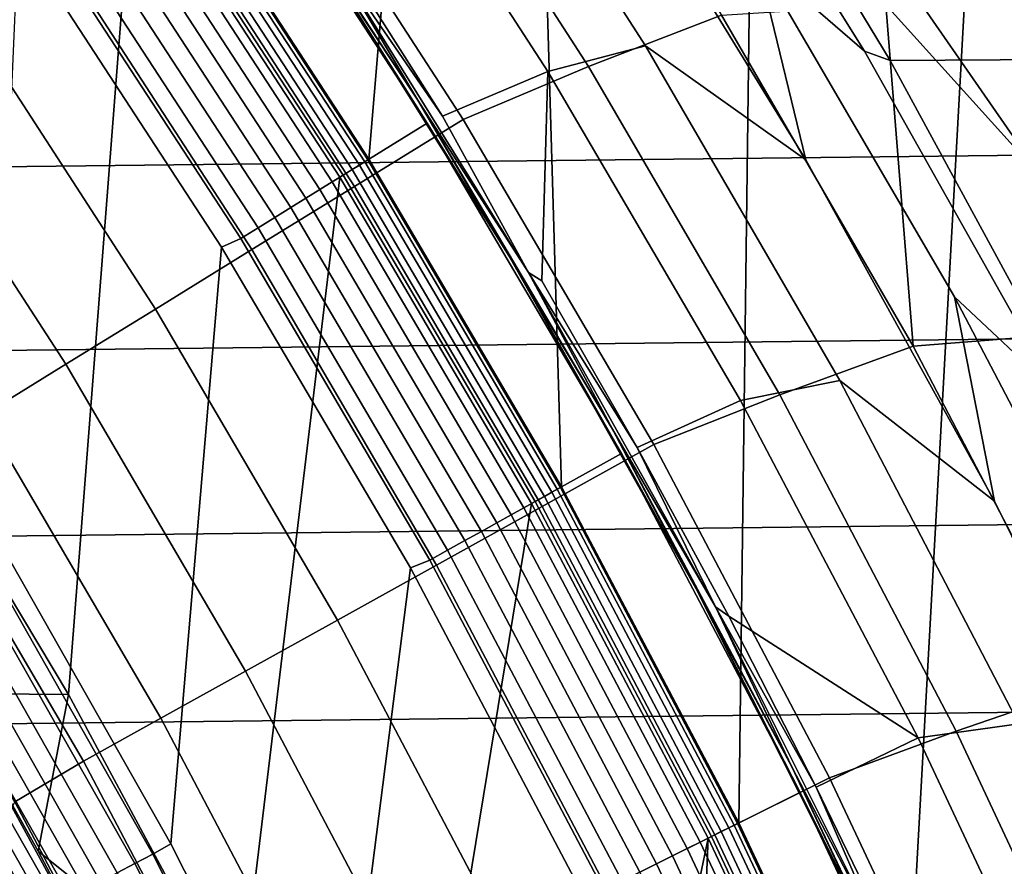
# Model space of a CAD drawing. Header units: metres. Extents: x -109 to 109, y -342 to 66.
# Tile 407 of 512: x 19.39 to 22.26, y 10.57 to 13.04. Entities that reach past the tile are written whole.
import ezdxf

# ---------------------------------------------------------------- set-up
doc = ezdxf.new("R2010")
doc.units = ezdxf.units.M
doc.layers.add('solid_K_24_62_16_000B91', color=7, linetype='CONTINUOUS')

msp = doc.modelspace()

# ---------------------------------------------------------------- linework, layer by layer
at = {"layer": 'solid_K_24_62_16_000B91'}
for points in [[(19.799986, 13.563207, 31), (20.405186, 12.634414, 31), (20.799564, 17.350996, 31), (20.000063, 18.266809, 31)], [(20.405186, 12.634414, 31), (20.966978, 11.678433, 31), (20.799564, 17.350996, 31)], [(20.966978, 11.678433, 31), (21.483873, 10.697811, 31), (21.556969, 16.40049, 31), (20.799564, 17.350996, 31)], [(21.483873, 10.697811, 31), (21.955074, 9.694056, 31), (22.270998, 15.416925, 31), (21.556969, 16.40049, 31)], [(21.955074, 9.694056, 31), (22.379292, 8.669904, 31), (22.270998, 15.416925, 31)], [(18.98876, 11.976199, 34.599998), (19.072733, 14.402808, 34.599998), (19.717484, 13.5067, 34.599998), (19.529417, 11.072678, 34.599998)], [(20.915016, 14.184964, 42.19429), (21.536467, 13.222396, 42.19429), (21.679686, 12.632792, 41.055355), (21.08461, 13.602772, 41.055355)], [(21.850637, 12.949629, 43.340183), (21.536467, 13.222396, 42.19429), (20.915016, 14.184964, 42.19429), (21.245495, 13.920209, 43.340183)], [(20.445215, 13.836456, -22.569874), (20.832062, 13.995326, -22.28595), (21.433758, 13.055189, -22.28595), (21.045712, 12.904741, -22.569874)], [(21.212111, 12.965296, 39.925716), (20.927044, 12.890818, 38.807678), (20.322157, 13.824771, 38.807678), (20.601419, 13.915245, 39.925716)], [(21.679686, 12.632792, 41.055355), (21.212111, 12.965296, 39.925716), (20.601419, 13.915245, 39.925716), (21.08461, 13.602772, 41.055355)], [(21.925583, 12.922852, 44.012955), (21.850637, 12.949629, 43.340183), (21.245495, 13.920209, 43.340183), (21.336594, 13.896752, 44.228863)], [(24.20212, 13.473954, 44.135128), (24.492649, 12.938311, 44.01638), (21.925583, 12.922852, 44.012955), (21.336594, 13.896752, 44.228863)], [(20.082285, 13.673535, -22.877867), (20.445215, 13.836456, -22.569874), (21.045712, 12.904741, -22.569874), (20.680328, 12.75099, -22.877867)], [(20.620378, 12.759967, 37.711193), (20.320068, 13.232974, 37.711193), (20.322157, 13.824771, 38.807678), (20.927044, 12.890818, 38.807678)], [(20.548237, 12.806561, 37.558521), (19.936693, 13.739223, 37.558521), (20.281094, 13.253686, 37.635696)], [(20.224039, 13.295781, 37.480381), (19.936693, 13.739223, 37.558521), (20.548237, 12.806561, 37.558521)], [(22.643448, 13.701851, 84.926178), (-22.950981, 13.182799, 84.926178), (-23.246618, 12.656891, 84.926178), (22.950975, 13.182808, 84.926178)], [(19.965, 13.676212, 34.900002), (20.5751, 12.739907, 34.900002), (20.320019, 12.581996, 34.599998), (19.717484, 13.5067, 34.599998)], [(20.363176, 12.555437, -23.208817), (19.774303, 13.463835, -23.208817), (20.082285, 13.673535, -22.877867), (20.680328, 12.75099, -22.877867)], [(19.964945, 13.676293, 37.401829), (20.575262, 12.739645, 37.401829), (20.5751, 12.739907, 34.900002), (19.965, 13.676212, 34.900002)], [(20.224039, 13.295781, 37.480381), (20.575262, 12.739645, 37.401829), (19.964945, 13.676293, 37.401829)], [(20.40218, 12.632495, 33.559608), (19.796997, 13.561258, 33.559608), (19.788073, 13.555144, 33.619072), (20.392981, 12.6268, 33.619072)], [(19.796997, 13.561258, 33.559608), (20.40218, 12.632495, 33.559608), (20.40521, 12.634374, 33.5), (19.799938, 13.563275, 33.5)], [(19.799938, 13.563275, 33.5), (20.40521, 12.634374, 33.5), (20.405186, 12.634414, 31), (19.799986, 13.563207, 31)], [(20.356709, 12.604341, 33.731934), (19.752874, 13.531034, 33.731934), (19.727119, 13.513391, 33.783684), (20.330164, 12.587905, 33.783684)], [(20.37775, 12.617369, 33.676792), (19.773293, 13.54502, 33.676792), (19.752874, 13.531034, 33.731934), (20.356709, 12.604341, 33.731934)], [(20.392981, 12.6268, 33.619072), (19.788073, 13.555144, 33.619072), (19.773293, 13.54502, 33.676792), (20.37775, 12.617369, 33.676792)], [(19.529417, 11.072678, 34.599998), (19.717484, 13.5067, 34.599998), (20.320019, 12.581996, 34.599998), (20.027008, 10.145025, 34.599998)], [(20.330164, 12.587905, 33.783684), (19.727119, 13.513391, 33.783684), (19.696398, 13.492347, 33.831291), (20.298506, 12.568302, 33.831291)], [(20.298506, 12.568302, 33.831291), (19.696398, 13.492347, 33.831291), (19.661165, 13.468211, 33.874054), (20.262194, 12.545819, 33.874054)], [(22.325182, 13.482878, -21.685228), (22.870718, 12.658927, -21.66095), (22.693325, 12.514997, -21.805325), (22.145458, 13.326589, -21.839512)], [(20.063501, 12.370664, -23.561533), (19.483295, 13.265693, -23.561533), (19.774303, 13.463835, -23.208817), (20.363176, 12.555437, -23.208817)], [(20.221762, 12.520784, 33.911354), (19.621931, 13.441335, 33.911354), (19.579271, 13.412112, 33.942642), (20.177797, 12.493563, 33.942642)], [(20.262194, 12.545819, 33.874054), (19.661165, 13.468211, 33.874054), (19.621931, 13.441335, 33.911354), (20.221762, 12.520784, 33.911354)], [(20.177797, 12.493563, 33.942642), (19.579271, 13.412112, 33.942642), (19.533808, 13.38097, 33.967464), (20.130945, 12.464553, 33.967464)], [(20.130945, 12.464553, 33.967464), (19.533808, 13.38097, 33.967464), (19.486206, 13.348362, 33.985455), (20.081888, 12.434178, 33.985455)], [(20.081888, 12.434178, 33.985455), (19.486206, 13.348362, 33.985455), (19.437162, 13.314766, 33.996353), (20.031343, 12.402883, 33.996353)], [(22.145458, 13.326589, -21.839512), (22.693325, 12.514997, -21.805325), (22.365942, 12.583018, -21.94945), (22.017826, 13.085204, -21.976744)], [(20.031343, 12.402883, 33.996353), (19.437162, 13.314766, 33.996353), (19.382217, 13.288328, 34), (19.97562, 12.378391, 34)], [(19.306778, 11.554147, 34), (19.827166, 10.636423, 34), (19.97562, 12.378391, 34), (19.382217, 13.288328, 34)], [(20.814163, 12.351526, 37.480381), (20.575262, 12.739645, 37.401829), (20.224039, 13.295781, 37.480381)], [(20.814163, 12.351526, 37.480381), (20.224039, 13.295781, 37.480381), (20.548237, 12.806561, 37.558521)], [(19.782383, 12.197336, -23.93474), (19.210306, 13.079824, -23.93474), (19.483295, 13.265693, -23.561533), (20.063501, 12.370664, -23.561533)], [(20.281094, 13.253686, 37.635696), (20.320068, 13.232974, 37.711193), (20.620378, 12.759967, 37.711193)], [(20.870792, 12.304186, 37.635696), (20.281094, 13.253686, 37.635696), (20.620378, 12.759967, 37.711193)], [(20.548237, 12.806561, 37.558521), (20.281094, 13.253686, 37.635696), (20.870792, 12.304186, 37.635696)], [(21.536467, 13.222396, 42.19429), (22.113647, 12.23265, 42.19429), (22.230169, 11.636828, 41.055355), (21.679686, 12.632792, 41.055355)], [(22.411472, 11.952789, 43.340183), (22.113647, 12.23265, 42.19429), (21.536467, 13.222396, 42.19429), (21.850637, 12.949629, 43.340183)], [(22.950975, 13.182808, 84.926178), (-23.246618, 12.656891, 84.926178), (-23.530222, 12.124351, 84.926178), (23.246613, 12.6569, 84.926178)], [(19.520834, 12.036079, -24.327097), (18.95632, 12.9069, -24.327097), (19.210306, 13.079824, -23.93474), (19.782383, 12.197336, -23.93474)], [(21.993055, 12.089227, -22.28595), (21.433758, 13.055189, -22.28595), (21.913177, 13.084858, -22.027119)], [(21.913177, 13.084858, -22.027119), (22.017826, 13.085204, -21.976744), (22.365942, 12.583018, -21.94945)], [(21.993055, 12.089227, -22.28595), (21.913177, 13.084858, -22.027119), (22.365942, 12.583018, -21.94945), (22.45813, 12.125726, -22.027119)], [(21.045712, 12.904741, -22.569874), (21.433758, 13.055189, -22.28595), (21.993055, 12.089227, -22.28595), (21.603779, 11.94701, -22.569874)], [(21.77903, 11.988591, 39.925716), (21.48904, 11.930445, 38.807678), (20.927044, 12.890818, 38.807678), (21.212111, 12.965296, 39.925716)], [(22.230169, 11.636828, 41.055355), (21.77903, 11.988591, 39.925716), (21.212111, 12.965296, 39.925716), (21.679686, 12.632792, 41.055355)], [(22.467962, 11.92349, 43.791401), (22.411472, 11.952789, 43.340183), (21.850637, 12.949629, 43.340183), (21.925583, 12.922852, 44.012955)], [(24.492649, 12.938311, 44.01638), (24.771521, 12.396038, 43.89616), (22.467962, 11.92349, 43.791401), (21.925583, 12.922852, 44.012955)], [(19.279799, 11.887475, -24.737186), (18.722256, 12.747542, -24.737186), (18.95632, 12.9069, -24.327097), (19.520834, 12.036079, -24.327097)], [(20.680328, 12.75099, -22.877867), (21.045712, 12.904741, -22.569874), (21.603779, 11.94701, -22.569874), (21.236023, 11.802332, -22.877867)], [(20.870792, 12.304186, 37.635696), (20.620378, 12.759967, 37.711193), (20.927044, 12.890818, 38.807678), (20.909679, 12.280149, 37.711193)], [(21.187819, 11.793774, 37.711193), (20.909679, 12.280149, 37.711193), (20.927044, 12.890818, 38.807678), (21.48904, 11.930445, 38.807678)], [(21.11618, 11.846726, 37.558521), (20.548237, 12.806561, 37.558521), (20.870792, 12.304186, 37.635696)], [(20.814163, 12.351526, 37.480381), (20.548237, 12.806561, 37.558521), (21.11618, 11.846726, 37.558521)], [(20.5751, 12.739907, 34.900002), (21.141735, 11.775698, 34.900002), (20.879633, 11.629735, 34.599998), (20.320019, 12.581996, 34.599998)], [(20.910349, 11.621328, -23.208817), (20.363176, 12.555437, -23.208817), (20.680328, 12.75099, -22.877867), (21.236023, 11.802332, -22.877867)], [(20.575262, 12.739645, 37.401829), (21.141672, 11.775811, 37.401829), (21.141735, 11.775698, 34.900002), (20.5751, 12.739907, 34.900002)], [(20.814163, 12.351526, 37.480381), (21.141672, 11.775811, 37.401829), (20.575262, 12.739645, 37.401829)], [(23.246613, 12.6569, 84.926178), (-23.530222, 12.124351, 84.926178), (-23.801601, 11.585552, 84.926178), (23.530216, 12.12436, 84.926178)], [(20.938721, 11.66279, 33.676792), (20.37775, 12.617369, 33.676792), (20.356709, 12.604341, 33.731934), (20.917099, 11.650748, 33.731934)], [(20.95437, 11.671508, 33.619072), (20.392981, 12.6268, 33.619072), (20.37775, 12.617369, 33.676792), (20.938721, 11.66279, 33.676792)], [(20.963821, 11.676772, 33.559608), (20.40218, 12.632495, 33.559608), (20.392981, 12.6268, 33.619072), (20.95437, 11.671508, 33.619072)], [(20.40218, 12.632495, 33.559608), (20.963821, 11.676772, 33.559608), (20.966936, 11.678509, 33.5), (20.40521, 12.634374, 33.5)], [(20.40521, 12.634374, 33.5), (20.966936, 11.678509, 33.5), (20.966978, 11.678433, 31), (20.405186, 12.634414, 31)], [(20.027008, 10.145025, 34.599998), (20.320019, 12.581996, 34.599998), (20.879633, 11.629735, 34.599998), (20.480358, 9.195507, 34.599998)], [(20.889824, 11.635556, 33.783684), (20.330164, 12.587905, 33.783684), (20.298506, 12.568302, 33.831291), (20.857294, 11.617436, 33.831291)], [(20.917099, 11.650748, 33.731934), (20.356709, 12.604341, 33.731934), (20.330164, 12.587905, 33.783684), (20.889824, 11.635556, 33.783684)], [(20.602621, 11.450302, -23.561533), (20.063501, 12.370664, -23.561533), (20.363176, 12.555437, -23.208817), (20.910349, 11.621328, -23.208817)], [(20.857294, 11.617436, 33.831291), (20.298506, 12.568302, 33.831291), (20.262194, 12.545819, 33.874054), (20.819983, 11.596655, 33.874054)], [(20.819983, 11.596655, 33.874054), (20.262194, 12.545819, 33.874054), (20.221762, 12.520784, 33.911354), (20.778437, 11.573513, 33.911354)], [(20.733263, 11.548351, 33.942642), (20.177797, 12.493563, 33.942642), (20.130945, 12.464553, 33.967464), (20.68512, 11.521537, 33.967464)], [(20.778437, 11.573513, 33.911354), (20.221762, 12.520784, 33.911354), (20.177797, 12.493563, 33.942642), (20.733263, 11.548351, 33.942642)], [(20.68512, 11.521537, 33.967464), (20.130945, 12.464553, 33.967464), (20.081888, 12.434178, 33.985455), (20.634714, 11.49346, 33.985455)], [(20.634714, 11.49346, 33.985455), (20.081888, 12.434178, 33.985455), (20.031343, 12.402883, 33.996353), (20.582777, 11.464532, 33.996353)], [(19.827166, 10.636423, 34), (20.303965, 9.695309, 34), (20.526333, 11.442013, 34), (19.97562, 12.378391, 34)], [(20.582777, 11.464532, 33.996353), (20.031343, 12.402883, 33.996353), (19.97562, 12.378391, 34), (20.526333, 11.442013, 34)], [(20.313948, 11.28987, -23.93474), (19.782383, 12.197336, -23.93474), (20.063501, 12.370664, -23.561533), (20.602621, 11.450302, -23.561533)], [(21.360231, 11.381129, 37.480381), (21.141672, 11.775811, 37.401829), (20.814163, 12.351526, 37.480381)], [(21.360231, 11.381129, 37.480381), (20.814163, 12.351526, 37.480381), (21.11618, 11.846726, 37.558521)], [(20.870792, 12.304186, 37.635696), (20.909679, 12.280149, 37.711193), (21.187819, 11.793774, 37.711193)], [(21.416069, 11.3285, 37.635696), (20.870792, 12.304186, 37.635696), (21.187819, 11.793774, 37.711193)], [(21.11618, 11.846726, 37.558521), (20.870792, 12.304186, 37.635696), (21.416069, 11.3285, 37.635696)], [(22.113647, 12.23265, 42.19429), (22.645374, 11.217759, 42.19429), (22.73493, 10.61693, 41.055355), (22.230169, 11.636828, 41.055355)], [(22.926861, 10.931712, 43.340183), (22.645374, 11.217759, 42.19429), (22.113647, 12.23265, 42.19429), (22.411472, 11.952789, 43.340183)], [(20.045372, 11.140612, -24.327097), (19.520834, 12.036079, -24.327097), (19.782383, 12.197336, -23.93474), (20.313948, 11.28987, -23.93474)], [(23.530216, 12.12436, 84.926178), (-23.801601, 11.585552, 84.926178), (-24.060682, 11.040631, 84.926178), (23.801596, 11.585562, 84.926178)], [(21.993055, 12.089227, -22.28595), (22.45813, 12.125726, -22.027119), (22.961128, 11.143941, -22.027119), (22.50885, 11.099352, -22.28595)], [(21.603779, 11.94701, -22.569874), (21.993055, 12.089227, -22.28595), (22.50885, 11.099352, -22.28595), (22.118292, 10.965194, -22.569874)], [(19.797861, 11.003064, -24.737186), (19.279799, 11.887475, -24.737186), (19.520834, 12.036079, -24.327097), (20.045372, 11.140612, -24.327097)], [(19.182457, 11.07501, 34.900002), (18.91337, 11.528527, 34.900002), (18.98876, 11.976199, 34.599998), (19.529417, 11.072678, 34.599998)], [(22.30101, 10.987149, 39.925716), (22.006994, 10.94562, 38.807678), (21.48904, 11.930445, 38.807678), (21.77903, 11.988591, 39.925716)], [(22.73493, 10.61693, 41.055355), (22.30101, 10.987149, 39.925716), (21.77903, 11.988591, 39.925716), (22.230169, 11.636828, 41.055355)], [(21.187819, 11.793774, 37.711193), (21.48904, 11.930445, 38.807678), (22.006994, 10.94562, 38.807678), (21.454645, 11.301104, 37.711193)], [(21.236023, 11.802332, -22.877867), (21.603779, 11.94701, -22.569874), (22.118292, 10.965194, -22.569874), (21.74823, 10.829506, -22.877867)], [(19.279799, 11.887475, -24.737186), (19.797861, 11.003064, -24.737186), (19.572306, 10.877724, -25.16353), (19.060146, 11.752058, -25.16353)], [(21.639322, 10.861756, 37.558521), (21.11618, 11.846726, 37.558521), (21.416069, 11.3285, 37.635696)], [(21.360231, 11.381129, 37.480381), (21.11618, 11.846726, 37.558521), (21.639322, 10.861756, 37.558521)], [(21.141735, 11.775698, 34.900002), (21.663012, 10.786746, 34.900002), (21.394461, 10.65304, 34.599998), (20.879633, 11.629735, 34.599998)], [(21.4147, 10.663422, -23.208817), (20.910349, 11.621328, -23.208817), (21.236023, 11.802332, -22.877867), (21.74823, 10.829506, -22.877867)], [(21.141672, 11.775811, 37.401829), (21.662958, 10.786853, 37.401829), (21.663012, 10.786746, 34.900002), (21.141735, 11.775698, 34.900002)], [(21.360231, 11.381129, 37.480381), (21.662958, 10.786853, 37.401829), (21.141672, 11.775811, 37.401829)], [(21.416069, 11.3285, 37.635696), (21.187819, 11.793774, 37.711193), (21.454645, 11.301104, 37.711193)], [(19.060146, 11.752058, -25.16353), (19.572306, 10.877724, -25.16353), (19.3727, 10.759322, -25.604593), (18.866673, 11.623818, -25.604593)], [(21.455006, 10.683324, 33.676792), (20.938721, 11.66279, 33.676792), (20.917099, 11.650748, 33.731934), (21.432852, 10.672293, 33.731934)], [(21.471043, 10.691309, 33.619072), (20.95437, 11.671508, 33.619072), (20.938721, 11.66279, 33.676792), (21.455006, 10.683324, 33.676792)], [(21.480726, 10.696131, 33.559608), (20.963821, 11.676772, 33.559608), (20.95437, 11.671508, 33.619072), (21.471043, 10.691309, 33.619072)], [(20.963821, 11.676772, 33.559608), (21.480726, 10.696131, 33.559608), (21.483919, 10.697721, 33.5), (20.966936, 11.678509, 33.5)], [(20.966936, 11.678509, 33.5), (21.483919, 10.697721, 33.5), (21.483873, 10.697811, 31), (20.966978, 11.678433, 31)], [(21.404905, 10.658376, 33.783684), (20.889824, 11.635556, 33.783684), (20.857294, 11.617436, 33.831291), (21.371572, 10.641778, 33.831291)], [(21.432852, 10.672293, 33.731934), (20.917099, 11.650748, 33.731934), (20.889824, 11.635556, 33.783684), (21.404905, 10.658376, 33.783684)], [(20.480358, 9.195507, 34.599998), (20.879633, 11.629735, 34.599998), (21.394461, 10.65304, 34.599998), (20.888939, 8.225235, 34.599998)], [(21.09955, 10.506493, -23.561533), (20.602621, 11.450302, -23.561533), (20.910349, 11.621328, -23.208817), (21.4147, 10.663422, -23.208817)], [(21.371572, 10.641778, 33.831291), (20.857294, 11.617436, 33.831291), (20.819983, 11.596655, 33.874054), (21.333342, 10.622742, 33.874054)], [(23.801596, 11.585562, 84.926178), (-24.060682, 11.040631, 84.926178), (-24.307245, 10.490058, 84.926178), (24.060677, 11.040641, 84.926178)], [(21.333342, 10.622742, 33.874054), (20.819983, 11.596655, 33.874054), (20.778437, 11.573513, 33.911354), (21.290771, 10.601544, 33.911354)], [(19.774555, 10.607003, 34.003647), (19.827166, 10.636423, 34), (19.306778, 11.554147, 34), (19.255648, 11.522223, 34.003647)], [(21.244482, 10.578495, 33.942642), (20.733263, 11.548351, 33.942642), (20.68512, 11.521537, 33.967464), (21.195152, 10.553932, 33.967464)], [(21.290771, 10.601544, 33.911354), (20.778437, 11.573513, 33.911354), (20.733263, 11.548351, 33.942642), (21.244482, 10.578495, 33.942642)], [(19.774555, 10.607003, 34.003647), (19.255648, 11.522223, 34.003647), (19.204634, 11.491698, 34.014545), (19.722168, 10.578903, 34.014545)], [(21.195152, 10.553932, 33.967464), (20.68512, 11.521537, 33.967464), (20.634714, 11.49346, 33.985455), (21.143503, 10.528214, 33.985455)], [(19.722168, 10.578903, 34.014545), (19.204634, 11.491698, 34.014545), (19.155123, 11.462071, 34.032536), (19.671322, 10.551629, 34.032536)], [(21.143503, 10.528214, 33.985455), (20.634714, 11.49346, 33.985455), (20.582777, 11.464532, 33.996353), (21.090288, 10.501716, 33.996353)], [(19.671322, 10.551629, 34.032536), (19.155123, 11.462071, 34.032536), (19.107836, 11.433775, 34.057358), (19.622761, 10.52558, 34.057358)], [(21.090288, 10.501716, 33.996353), (20.582777, 11.464532, 33.996353), (20.526333, 11.442013, 34), (21.033176, 10.481195, 34)], [(19.622761, 10.52558, 34.057358), (19.107836, 11.433775, 34.057358), (19.063463, 11.407224, 34.088646), (19.577192, 10.501139, 34.088646)], [(20.303965, 9.695309, 34), (20.736126, 8.73287, 34), (21.033176, 10.481195, 34), (20.526333, 11.442013, 34)], [(20.803915, 10.359285, -23.93474), (20.313948, 11.28987, -23.93474), (20.602621, 11.450302, -23.561533), (21.09955, 10.506493, -23.561533)], [(19.577192, 10.501139, 34.088646), (19.063463, 11.407224, 34.088646), (19.022655, 11.382805, 34.125946), (19.535284, 10.47866, 34.125946)], [(19.535284, 10.47866, 34.125946), (19.022655, 11.382805, 34.125946), (18.986006, 11.360875, 34.168709), (19.497648, 10.458471, 34.168709)], [(21.86109, 10.386642, 37.480381), (21.662958, 10.786853, 37.401829), (21.360231, 11.381129, 37.480381)], [(21.86109, 10.386642, 37.480381), (21.360231, 11.381129, 37.480381), (21.639322, 10.861756, 37.558521)], [(19.497648, 10.458471, 34.168709), (18.986006, 11.360875, 34.168709), (18.954054, 11.341756, 34.216316), (19.464834, 10.44087, 34.216316)], [(19.437323, 10.426113, 34.268066), (18.927263, 11.325725, 34.268066), (18.906027, 11.313017, 34.323208), (19.415514, 10.414414, 34.323208)], [(19.464834, 10.44087, 34.216316), (18.954054, 11.341756, 34.216316), (18.927263, 11.325725, 34.268066), (19.437323, 10.426113, 34.268066)], [(21.416069, 11.3285, 37.635696), (21.454645, 11.301104, 37.711193), (21.710018, 10.802399, 37.711193)], [(21.915768, 10.328702, 37.635696), (21.416069, 11.3285, 37.635696), (21.710018, 10.802399, 37.711193)], [(21.639322, 10.861756, 37.558521), (21.416069, 11.3285, 37.635696), (21.915768, 10.328702, 37.635696)], [(19.399727, 10.405947, 34.380928), (18.890654, 11.303819, 34.380928), (18.881371, 11.298264, 34.440392), (19.390194, 10.400833, 34.440392)], [(19.390194, 10.400833, 34.440392), (18.881371, 11.298264, 34.440392), (19.308937, 10.543478, 34.5)], [(19.415514, 10.414414, 34.323208), (18.906027, 11.313017, 34.323208), (18.890654, 11.303819, 34.380928), (19.399727, 10.405947, 34.380928)], [(20.52886, 10.22233, -24.327097), (20.045372, 11.140612, -24.327097), (20.313948, 11.28987, -23.93474), (20.803915, 10.359285, -23.93474)], [(21.710018, 10.802399, 37.711193), (21.454645, 11.301104, 37.711193), (22.006994, 10.94562, 38.807678)], [(20.275379, 10.096122, -24.737186), (19.797861, 11.003064, -24.737186), (20.045372, 11.140612, -24.327097), (20.52886, 10.22233, -24.327097)], [(22.118292, 10.965194, -22.569874), (22.50885, 11.099352, -22.28595), (22.980118, 10.087521, -22.28595), (22.588215, 9.96127, -22.569874)], [(19.687731, 10.149668, 37.599998), (19.373276, 10.424786, 37.75), (19.182421, 11.075074, 37.599998)], [(19.182421, 11.075074, 37.599998), (19.440702, 10.615159, 34.900002), (19.687799, 10.149535, 34.900002), (19.687731, 10.149668, 37.599998)], [(19.182421, 11.075074, 37.599998), (19.182457, 11.07501, 34.900002), (19.440702, 10.615159, 34.900002)], [(19.182457, 11.07501, 34.900002), (19.529417, 11.072678, 34.599998), (19.440702, 10.615159, 34.900002)], [(19.440702, 10.615159, 34.900002), (19.529417, 11.072678, 34.599998), (20.027008, 10.145025, 34.599998)], [(24.060677, 11.040641, 84.926178), (-24.307245, 10.490058, 84.926178), (-24.541252, 9.933911, 84.926178), (24.30724, 10.490067, 84.926178)], [(19.797861, 11.003064, -24.737186), (20.275379, 10.096122, -24.737186), (20.044386, 9.981113, -25.16353), (19.572306, 10.877724, -25.16353)], [(22.776972, 9.963036, 39.925716), (22.479843, 9.938361, 38.807678), (22.006994, 10.94562, 38.807678), (22.30101, 10.987149, 39.925716)], [(21.710018, 10.802399, 37.711193), (22.006994, 10.94562, 38.807678), (22.479843, 9.938361, 38.807678), (21.953802, 10.297928, 37.711193)], [(21.74823, 10.829506, -22.877867), (22.118292, 10.965194, -22.569874), (22.588215, 9.96127, -22.569874), (22.215902, 9.834503, -22.877867)], [(19.572306, 10.877724, -25.16353), (20.044386, 9.981113, -25.16353), (19.839142, 9.872841, -25.604593), (19.3727, 10.759322, -25.604593)], [(22.11655, 9.85374, 37.558521), (21.639322, 10.861756, 37.558521), (21.915768, 10.328702, 37.635696)], [(21.86109, 10.386642, 37.480381), (21.639322, 10.861756, 37.558521), (22.11655, 9.85374, 37.558521)], [(21.875198, 9.683678, -23.208817), (21.4147, 10.663422, -23.208817), (21.74823, 10.829506, -22.877867), (22.215902, 9.834503, -22.877867)], [(21.915768, 10.328702, 37.635696), (21.710018, 10.802399, 37.711193), (21.953802, 10.297928, 37.711193)], [(21.663012, 10.786746, 34.900002), (22.137903, 9.775134, 34.900002), (21.863462, 9.653958, 34.599998), (21.394461, 10.65304, 34.599998)], [(21.662958, 10.786853, 37.401829), (22.138016, 9.774879, 37.401829), (22.137903, 9.775134, 34.900002), (21.663012, 10.786746, 34.900002)], [(21.86109, 10.386642, 37.480381), (22.138016, 9.774879, 37.401829), (21.662958, 10.786853, 37.401829)], [(19.3727, 10.759322, -25.604593), (19.839142, 9.872841, -25.604593), (19.711113, 9.66895, -26.058783), (19.266068, 10.527831, -26.058783)], [(21.941895, 9.688293, 33.619072), (21.471043, 10.691309, 33.619072), (21.455006, 10.683324, 33.676792), (21.925505, 9.681058, 33.676792)], [(21.95179, 9.692664, 33.559608), (21.480726, 10.696131, 33.559608), (21.471043, 10.691309, 33.619072), (21.941895, 9.688293, 33.619072)], [(21.480726, 10.696131, 33.559608), (21.95179, 9.692664, 33.559608), (21.955053, 9.694105, 33.5), (21.483919, 10.697721, 33.5)], [(21.483919, 10.697721, 33.5), (21.955053, 9.694105, 33.5), (21.955074, 9.694056, 31), (21.483873, 10.697811, 31)], [(21.553272, 9.541167, -23.561533), (21.09955, 10.506493, -23.561533), (21.4147, 10.663422, -23.208817), (21.875198, 9.683678, -23.208817)], [(21.874306, 9.658451, 33.783684), (21.404905, 10.658376, 33.783684), (21.371572, 10.641778, 33.831291), (21.840242, 9.643411, 33.831291)], [(21.902866, 9.671062, 33.731934), (21.432852, 10.672293, 33.731934), (21.404905, 10.658376, 33.783684), (21.874306, 9.658451, 33.783684)], [(21.925505, 9.681058, 33.676792), (21.455006, 10.683324, 33.676792), (21.432852, 10.672293, 33.731934), (21.902866, 9.671062, 33.731934)], [(20.249994, 9.668467, 34.003647), (20.303965, 9.695309, 34), (19.827166, 10.636423, 34), (19.774555, 10.607003, 34.003647)], [(21.2516, 7.23684, 34.599998), (20.888939, 8.225235, 34.599998), (21.394461, 10.65304, 34.599998)], [(21.2516, 7.23684, 34.599998), (21.394461, 10.65304, 34.599998), (21.863462, 9.653958, 34.599998), (21.567345, 6.233163, 34.599998)], [(21.840242, 9.643411, 33.831291), (21.371572, 10.641778, 33.831291), (21.333342, 10.622742, 33.874054), (21.801172, 9.62616, 33.874054)], [(19.440702, 10.615159, 34.900002), (20.027008, 10.145025, 34.599998), (19.687799, 10.149535, 34.900002)], [(20.249994, 9.668467, 34.003647), (19.774555, 10.607003, 34.003647), (19.722168, 10.578903, 34.014545), (20.196348, 9.642853, 34.014545)], [(21.757669, 9.606951, 33.911354), (21.290771, 10.601544, 33.911354), (21.244482, 10.578495, 33.942642), (21.710365, 9.586064, 33.942642)], [(21.801172, 9.62616, 33.874054), (21.333342, 10.622742, 33.874054), (21.290771, 10.601544, 33.911354), (21.757669, 9.606951, 33.911354)], [(20.196348, 9.642853, 34.014545), (19.722168, 10.578903, 34.014545), (19.671322, 10.551629, 34.032536), (20.144279, 9.617992, 34.032536)], [(21.710365, 9.586064, 33.942642), (21.244482, 10.578495, 33.942642), (21.195152, 10.553932, 33.967464), (21.659954, 9.563806, 33.967464)]]:
    msp.add_3dface(points, dxfattribs=at)

doc.saveas('drawing.dxf')
